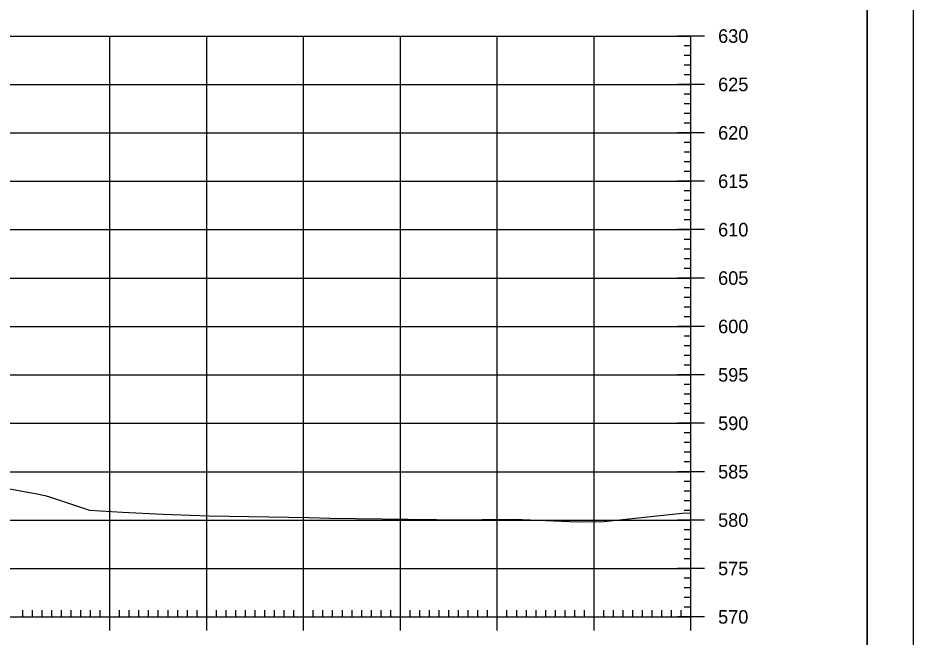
# Model space of a CAD drawing. Extents: x 961436 to 1372525, y 380079 to 2027791.
# Drawn here: x 1371265.4 to 1371357.8, y 380847 to 380910.9 of the extents above; entities that cross this region are included whole.
import ezdxf

# ---------------------------------------------------------------- set-up
doc = ezdxf.new("R2010")
doc.units = 0
for name, color, linetype in [('R_Axis', 7, 'Continuous'), ('R_Axis Annot', 7, 'Continuous'), ('R_Border', 7, 'Continuous'), ('R_Exist Surface', 7, 'Continuous'), ('R_Grid', 7, 'Continuous'), ('R_No Plot', 7, 'Continuous')]:
    doc.layers.add(name, color=color, linetype=linetype)

msp = doc.modelspace()

# ---------------------------------------------------------------- linework, layer by layer
at = {"layer": 'R_Axis'}
for p, q in [((1371336.277, 380909.073), (1371333.477, 380909.073)), ((1371334.877, 380849.073), (1371334.877, 380909.073)), ((1371334.877, 380908.073), (1371334.177, 380908.073)), ((1371334.877, 380907.073), (1371334.177, 380907.073)), ((1371334.877, 380906.073), (1371334.177, 380906.073)), ((1371334.877, 380905.073), (1371334.177, 380905.073)), ((1371336.277, 380904.073), (1371333.477, 380904.073)), ((1371334.877, 380903.073), (1371334.177, 380903.073)), ((1371334.877, 380902.073), (1371334.177, 380902.073)), ((1371334.877, 380901.073), (1371334.177, 380901.073)), ((1371334.877, 380900.073), (1371334.177, 380900.073)), ((1371336.277, 380899.073), (1371333.477, 380899.073)), ((1371334.877, 380898.073), (1371334.177, 380898.073)), ((1371334.877, 380897.073), (1371334.177, 380897.073)), ((1371334.877, 380896.073), (1371334.177, 380896.073)), ((1371334.877, 380895.073), (1371334.177, 380895.073)), ((1371336.277, 380894.073), (1371333.477, 380894.073)), ((1371334.877, 380893.073), (1371334.177, 380893.073)), ((1371334.877, 380892.073), (1371334.177, 380892.073)), ((1371334.877, 380891.073), (1371334.177, 380891.073)), ((1371334.877, 380890.073), (1371334.177, 380890.073)), ((1371336.277, 380889.073), (1371333.477, 380889.073)), ((1371334.877, 380888.073), (1371334.177, 380888.073)), ((1371334.877, 380887.073), (1371334.177, 380887.073)), ((1371334.877, 380886.073), (1371334.177, 380886.073)), ((1371334.877, 380885.073), (1371334.177, 380885.073)), ((1371336.277, 380884.073), (1371333.477, 380884.073)), ((1371334.877, 380883.073), (1371334.177, 380883.073)), ((1371334.877, 380882.073), (1371334.177, 380882.073)), ((1371334.877, 380881.073), (1371334.177, 380881.073)), ((1371334.877, 380880.073), (1371334.177, 380880.073)), ((1371336.277, 380879.073), (1371333.477, 380879.073)), ((1371334.877, 380878.073), (1371334.177, 380878.073)), ((1371334.877, 380877.073), (1371334.177, 380877.073)), ((1371334.877, 380876.073), (1371334.177, 380876.073)), ((1371334.877, 380875.073), (1371334.177, 380875.073)), ((1371336.277, 380874.073), (1371333.477, 380874.073)), ((1371334.877, 380873.073), (1371334.177, 380873.073)), ((1371334.877, 380872.073), (1371334.177, 380872.073)), ((1371334.877, 380871.073), (1371334.177, 380871.073)), ((1371334.877, 380870.073), (1371334.177, 380870.073)), ((1371336.277, 380869.073), (1371333.477, 380869.073)), ((1371334.877, 380868.073), (1371334.177, 380868.073)), ((1371334.877, 380867.073), (1371334.177, 380867.073)), ((1371334.877, 380866.073), (1371334.177, 380866.073)), ((1371334.877, 380865.073), (1371334.177, 380865.073)), ((1371336.277, 380864.073), (1371333.477, 380864.073)), ((1371334.877, 380863.073), (1371334.177, 380863.073)), ((1371334.877, 380862.073), (1371334.177, 380862.073)), ((1371334.877, 380861.073), (1371334.177, 380861.073)), ((1371334.877, 380860.073), (1371334.177, 380860.073)), ((1371336.277, 380859.073), (1371333.477, 380859.073)), ((1371334.877, 380858.073), (1371334.177, 380858.073)), ((1371334.877, 380857.073), (1371334.177, 380857.073)), ((1371334.877, 380856.073), (1371334.177, 380856.073)), ((1371334.877, 380855.073), (1371334.177, 380855.073)), ((1371336.277, 380854.073), (1371333.477, 380854.073)), ((1371334.877, 380853.073), (1371334.177, 380853.073)), ((1371334.877, 380852.073), (1371334.177, 380852.073)), ((1371334.877, 380851.073), (1371334.177, 380851.073)), ((1371265.877, 380849.073), (1371265.877, 380849.773)), ((1371266.877, 380849.073), (1371266.877, 380849.773)), ((1371267.877, 380849.073), (1371267.877, 380849.773)), ((1371268.877, 380849.073), (1371268.877, 380849.773)), ((1371269.877, 380849.073), (1371269.877, 380849.773)), ((1371270.877, 380849.073), (1371270.877, 380849.773)), ((1371271.877, 380849.073), (1371271.877, 380849.773)), ((1371272.877, 380849.073), (1371272.877, 380849.773)), ((1371273.877, 380849.073), (1371273.877, 380849.773)), ((1371274.877, 380847.673), (1371274.877, 380850.473)), ((1371275.877, 380849.073), (1371275.877, 380849.773)), ((1371276.877, 380849.073), (1371276.877, 380849.773)), ((1371277.877, 380849.073), (1371277.877, 380849.773)), ((1371278.877, 380849.073), (1371278.877, 380849.773)), ((1371279.877, 380849.073), (1371279.877, 380849.773)), ((1371280.877, 380849.073), (1371280.877, 380849.773)), ((1371281.877, 380849.073), (1371281.877, 380849.773)), ((1371282.877, 380849.073), (1371282.877, 380849.773)), ((1371283.877, 380849.073), (1371283.877, 380849.773)), ((1371284.877, 380847.673), (1371284.877, 380850.473)), ((1371285.877, 380849.073), (1371285.877, 380849.773)), ((1371286.877, 380849.073), (1371286.877, 380849.773)), ((1371287.877, 380849.073), (1371287.877, 380849.773)), ((1371288.877, 380849.073), (1371288.877, 380849.773)), ((1371289.877, 380849.073), (1371289.877, 380849.773)), ((1371290.877, 380849.073), (1371290.877, 380849.773)), ((1371291.877, 380849.073), (1371291.877, 380849.773)), ((1371292.877, 380849.073), (1371292.877, 380849.773)), ((1371293.877, 380849.073), (1371293.877, 380849.773)), ((1371294.877, 380847.673), (1371294.877, 380850.473)), ((1371295.877, 380849.073), (1371295.877, 380849.773)), ((1371296.877, 380849.073), (1371296.877, 380849.773)), ((1371297.877, 380849.073), (1371297.877, 380849.773)), ((1371298.877, 380849.073), (1371298.877, 380849.773)), ((1371299.877, 380849.073), (1371299.877, 380849.773)), ((1371300.877, 380849.073), (1371300.877, 380849.773)), ((1371301.877, 380849.073), (1371301.877, 380849.773)), ((1371302.877, 380849.073), (1371302.877, 380849.773)), ((1371303.877, 380849.073), (1371303.877, 380849.773)), ((1371304.877, 380847.673), (1371304.877, 380850.473)), ((1371305.877, 380849.073), (1371305.877, 380849.773)), ((1371306.877, 380849.073), (1371306.877, 380849.773)), ((1371307.877, 380849.073), (1371307.877, 380849.773)), ((1371308.877, 380849.073), (1371308.877, 380849.773)), ((1371309.877, 380849.073), (1371309.877, 380849.773)), ((1371310.877, 380849.073), (1371310.877, 380849.773)), ((1371311.877, 380849.073), (1371311.877, 380849.773)), ((1371312.877, 380849.073), (1371312.877, 380849.773)), ((1371313.877, 380849.073), (1371313.877, 380849.773)), ((1371314.877, 380847.673), (1371314.877, 380850.473)), ((1371315.877, 380849.073), (1371315.877, 380849.773)), ((1371316.877, 380849.073), (1371316.877, 380849.773)), ((1371317.877, 380849.073), (1371317.877, 380849.773)), ((1371318.877, 380849.073), (1371318.877, 380849.773)), ((1371319.877, 380849.073), (1371319.877, 380849.773)), ((1371320.877, 380849.073), (1371320.877, 380849.773)), ((1371321.877, 380849.073), (1371321.877, 380849.773)), ((1371322.877, 380849.073), (1371322.877, 380849.773)), ((1371323.877, 380849.073), (1371323.877, 380849.773)), ((1371324.877, 380847.673), (1371324.877, 380850.473)), ((1371325.877, 380849.073), (1371325.877, 380849.773)), ((1371326.877, 380849.073), (1371326.877, 380849.773)), ((1371327.877, 380849.073), (1371327.877, 380849.773)), ((1371328.877, 380849.073), (1371328.877, 380849.773)), ((1371329.877, 380849.073), (1371329.877, 380849.773)), ((1371330.877, 380849.073), (1371330.877, 380849.773)), ((1371331.877, 380849.073), (1371331.877, 380849.773)), ((1371332.877, 380849.073), (1371332.877, 380849.773)), ((1371333.877, 380849.073), (1371333.877, 380849.773)), ((1371334.877, 380850.073), (1371334.177, 380850.073)), ((1371334.877, 380847.673), (1371334.877, 380850.473)), ((1371054.877, 380849.073), (1371334.877, 380849.073)), ((1371336.277, 380849.073), (1371333.477, 380849.073))]:
    msp.add_line(p, q, dxfattribs=at)
at = {"layer": 'R_Border'}
msp.add_line((1371353.057, 380753.073), (1371353.057, 380958.533), dxfattribs=at)
at = {"layer": 'R_Exist Surface'}
msp.add_lwpolyline([(1371262.976, 380862.588), (1371267.374, 380861.792), (1371268.141, 380861.598), (1371268.53, 380861.497), (1371272.782, 380860.094), (1371276.19, 380859.905), (1371280.357, 380859.688), (1371285.109, 380859.514), (1371295.43, 380859.353), (1371297.582, 380859.282), (1371308.354, 380859.115), (1371308.61, 380859.129), (1371309.992, 380859.093), (1371316.667, 380859.164), (1371321.507, 380858.967), (1371323.157, 380858.892), (1371325.871, 380858.941), (1371333.964, 380859.787), (1371334.877, 380859.826)], dxfattribs=at)
at = {"layer": 'R_Grid'}
for p, q in [((1371054.877, 380909.073), (1371334.877, 380909.073)), ((1371274.877, 380849.073), (1371274.877, 380909.073)), ((1371284.877, 380849.073), (1371284.877, 380909.073)), ((1371294.877, 380849.073), (1371294.877, 380909.073)), ((1371304.877, 380849.073), (1371304.877, 380909.073)), ((1371314.877, 380849.073), (1371314.877, 380909.073)), ((1371324.877, 380849.073), (1371324.877, 380909.073)), ((1371334.877, 380849.073), (1371334.877, 380909.073)), ((1371054.877, 380904.073), (1371334.877, 380904.073)), ((1371054.877, 380899.073), (1371334.877, 380899.073)), ((1371054.877, 380894.073), (1371334.877, 380894.073)), ((1371054.877, 380889.073), (1371334.877, 380889.073)), ((1371054.877, 380884.073), (1371334.877, 380884.073)), ((1371054.877, 380879.073), (1371334.877, 380879.073)), ((1371054.877, 380874.073), (1371334.877, 380874.073)), ((1371054.877, 380869.073), (1371334.877, 380869.073)), ((1371054.877, 380864.073), (1371334.877, 380864.073)), ((1371054.877, 380859.073), (1371334.877, 380859.073)), ((1371054.877, 380854.073), (1371334.877, 380854.073)), ((1371054.877, 380849.073), (1371334.877, 380849.073))]:
    msp.add_line(p, q, dxfattribs=at)
at = {"layer": 'R_No Plot'}
for points in [[(1371024.47, 380962.428), (1371357.81, 380962.428), (1371357.81, 380749.09), (1371024.47, 380749.09)], [(1371270.797, 380958.533), (1371290.417, 380958.533), (1371290.417, 380948.653), (1371306.529, 380948.653), (1371329.729, 380948.653), (1371329.849, 380920.496), (1371353.057, 380920.496), (1371353.057, 380753.073), (1371036.877, 380753.073), (1371036.877, 380958.533)]]:
    msp.add_lwpolyline(points, close=True, dxfattribs=at)

# ---------------------------------------------------------------- texts
at = {"layer": 'R_Axis Annot'}
for s, p in [('630', (1371337.677, 380908.373)), ('625', (1371337.677, 380903.373)), ('620', (1371337.677, 380898.373)), ('615', (1371337.677, 380893.373)), ('610', (1371337.677, 380888.373)), ('605', (1371337.677, 380883.373)), ('600', (1371337.677, 380878.373)), ('595', (1371337.677, 380873.373)), ('590', (1371337.677, 380868.373)), ('585', (1371337.677, 380863.373)), ('580', (1371337.677, 380858.373)), ('575', (1371337.677, 380853.373)), ('570', (1371337.677, 380848.373))]:
    msp.add_text(s, height=1.4, dxfattribs=at).set_placement(p)

doc.saveas('drawing.dxf')
